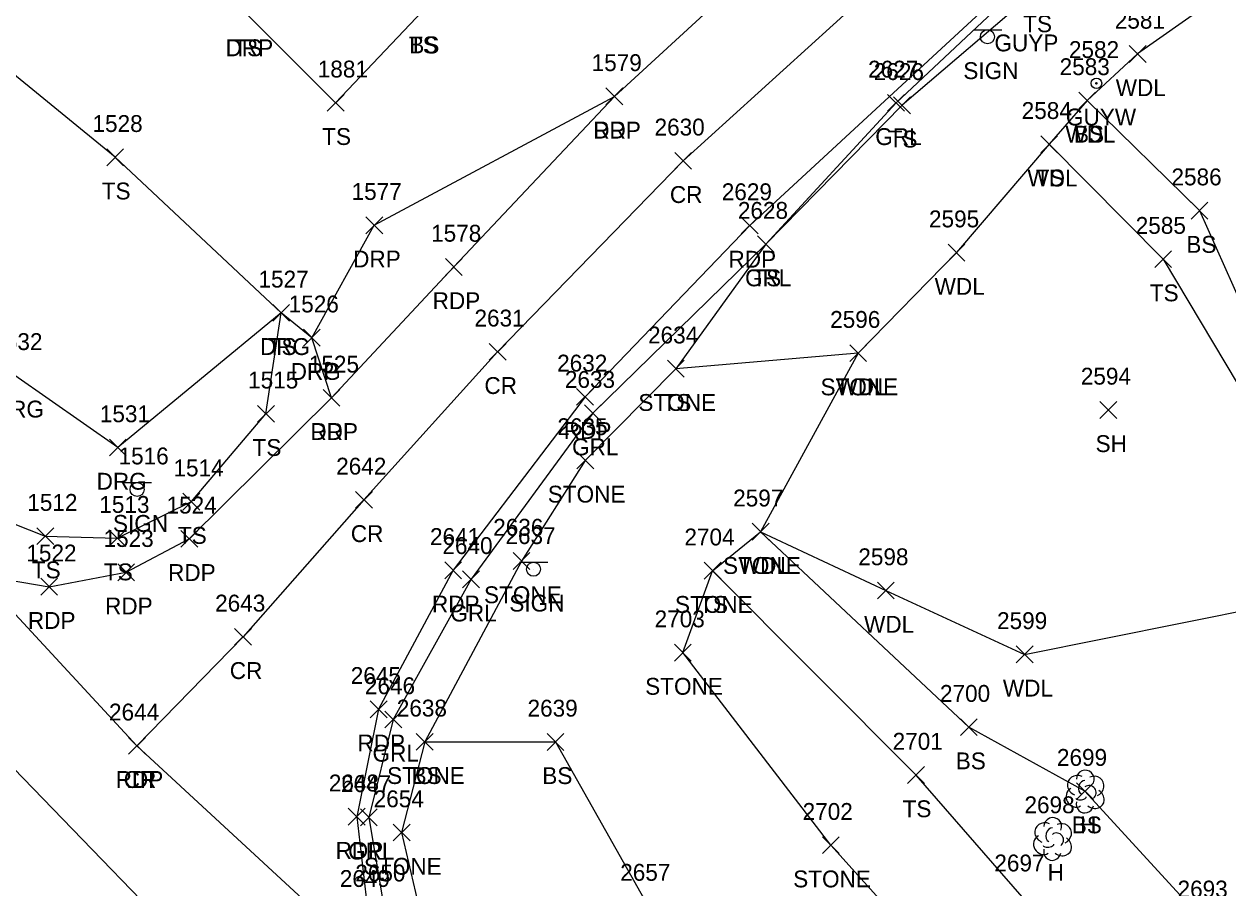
# Model space of a CAD drawing. Extents: x 1505656 to 1508446, y 700805 to 703031.
# Drawn here: x 1506456 to 1506598.8, y 701992.1 to 702094.5 of the extents above; entities that cross this region are included whole.
import ezdxf

# ---------------------------------------------------------------- set-up
doc = ezdxf.new("R2010")
doc.units = 0
for name, color, linetype in [('L_A', 7, 'Continuous'), ('L_I', 7, 'Continuous'), ('L_TIC', 7, 'Continuous'), ('LASF', 7, 'Continuous'), ('LAWA', 7, 'Continuous'), ('LELB', 7, 'Continuous'), ('LTD', 7, 'Continuous'), ('P_A', 7, 'Continuous'), ('P_I', 7, 'Continuous'), ('P_TIC', 7, 'Continuous'), ('PET', 7, 'Continuous'), ('PRC', 7, 'Continuous'), ('R_A', 7, 'Continuous'), ('R_I', 7, 'Continuous'), ('R_TIC', 7, 'Continuous'), ('RDG', 7, 'Continuous'), ('RDP', 7, 'Continuous'), ('RGR', 7, 'Continuous'), ('S_A', 7, 'Continuous'), ('S_I', 7, 'Continuous'), ('SSGN', 7, 'Continuous'), ('U_A', 7, 'Continuous'), ('U_I', 7, 'Continuous'), ('UPGW', 7, 'Continuous')]:
    doc.layers.add(name, color=color, linetype=linetype)

msp = doc.modelspace()

# ---------------------------------------------------------------- linework, layer by layer
at = {"layer": 'L_TIC'}
for points in [[(1506587.06, 702089.95), (1506589.06, 702091.95)], [(1506589.06, 702089.95), (1506587.06, 702091.95)], [(1506491.98, 702084.16), (1506493.98, 702086.16)], [(1506493.98, 702084.16), (1506491.98, 702086.16)], [(1506559.14, 702083.86), (1506561.14, 702085.86)], [(1506561.14, 702083.86), (1506559.14, 702085.86)], [(1506581.08, 702084.44), (1506583.08, 702086.44)], [(1506583.08, 702084.44), (1506581.08, 702086.44)], [(1506581.08, 702084.44), (1506583.08, 702086.44)], [(1506583.08, 702084.44), (1506581.08, 702086.44)], [(1506576.58, 702079.24), (1506578.58, 702081.24)], [(1506578.58, 702079.24), (1506576.58, 702081.24)], [(1506576.58, 702079.24), (1506578.58, 702081.24)], [(1506578.58, 702079.24), (1506576.58, 702081.24)], [(1506465.84, 702077.7), (1506467.84, 702079.7)], [(1506467.84, 702077.7), (1506465.84, 702079.7)], [(1506594.4, 702071.37), (1506596.4, 702073.37)], [(1506596.4, 702071.37), (1506594.4, 702073.37)], [(1506542.98, 702067.4), (1506544.98, 702069.4)], [(1506544.98, 702067.4), (1506542.98, 702069.4)], [(1506565.59, 702066.39), (1506567.59, 702068.39)], [(1506567.59, 702066.39), (1506565.59, 702068.39)], [(1506590.1, 702065.62), (1506592.1, 702067.62)], [(1506592.1, 702065.62), (1506590.1, 702067.62)], [(1506485.52, 702059.25), (1506487.52, 702061.25)], [(1506487.52, 702059.25), (1506485.52, 702061.25)], [(1506553.93, 702054.47), (1506555.93, 702056.47)], [(1506555.93, 702054.47), (1506553.93, 702056.47)], [(1506553.93, 702054.47), (1506555.93, 702056.47)], [(1506555.93, 702054.47), (1506553.93, 702056.47)], [(1506532.32, 702052.62), (1506534.32, 702054.62)], [(1506534.32, 702052.62), (1506532.32, 702054.62)], [(1506532.32, 702052.62), (1506534.32, 702054.62)], [(1506534.32, 702052.62), (1506532.32, 702054.62)], [(1506583.59, 702047.74), (1506585.59, 702049.74)], [(1506585.59, 702047.74), (1506583.59, 702049.74)], [(1506483.72, 702047.28), (1506485.72, 702049.28)], [(1506485.72, 702047.28), (1506483.72, 702049.28)], [(1506521.58, 702041.75), (1506523.58, 702043.75)], [(1506523.58, 702041.75), (1506521.58, 702043.75)], [(1506474.87, 702036.86), (1506476.87, 702038.86)], [(1506476.87, 702036.86), (1506474.87, 702038.86)], [(1506457.55, 702032.77), (1506459.55, 702034.77)], [(1506459.55, 702032.77), (1506457.55, 702034.77)], [(1506466.09, 702032.53), (1506468.09, 702034.53)], [(1506468.09, 702032.53), (1506466.09, 702034.53)], [(1506542.37, 702033.29), (1506544.37, 702035.29)], [(1506544.37, 702033.29), (1506542.37, 702035.29)], [(1506542.37, 702033.29), (1506544.37, 702035.29)], [(1506544.37, 702033.29), (1506542.37, 702035.29)], [(1506514.02, 702029.82), (1506516.02, 702031.82)], [(1506516.02, 702029.82), (1506514.02, 702031.82)], [(1506536.67, 702028.67), (1506538.67, 702030.67)], [(1506538.67, 702028.67), (1506536.67, 702030.67)], [(1506536.67, 702028.67), (1506538.67, 702030.67)], [(1506538.67, 702028.67), (1506536.67, 702030.67)], [(1506557.21, 702026.32), (1506559.21, 702028.32)], [(1506559.21, 702026.32), (1506557.21, 702028.32)], [(1506533.14, 702018.96), (1506535.14, 702020.96)], [(1506535.14, 702018.96), (1506533.14, 702020.96)], [(1506573.67, 702018.75), (1506575.67, 702020.75)], [(1506575.67, 702018.75), (1506573.67, 702020.75)], [(1506567.06, 702010.12), (1506569.06, 702012.12)], [(1506569.06, 702010.12), (1506567.06, 702012.12)], [(1506502.54, 702008.38), (1506504.54, 702010.38)], [(1506504.54, 702008.38), (1506502.54, 702010.38)], [(1506502.54, 702008.38), (1506504.54, 702010.38)], [(1506504.54, 702008.38), (1506502.54, 702010.38)], [(1506518.04, 702008.37), (1506520.04, 702010.37)], [(1506520.04, 702008.37), (1506518.04, 702010.37)], [(1506560.8, 702004.44), (1506562.8, 702006.44)], [(1506562.8, 702004.44), (1506560.8, 702006.44)], [(1506580.82, 702002.53), (1506582.82, 702004.53)], [(1506582.82, 702002.53), (1506580.82, 702004.53)], [(1506499.8, 701997.62), (1506501.8, 701999.62)], [(1506501.8, 701997.62), (1506499.8, 701999.62)], [(1506550.69, 701996.12), (1506552.69, 701998.12)], [(1506552.69, 701996.12), (1506550.69, 701998.12)]]:
    msp.add_lwpolyline(points, dxfattribs=at)
at = {"layer": 'LASF'}
msp.add_lwpolyline([(1506554.93, 702055.47), (1506533.32, 702053.62), (1506522.58, 702042.75), (1506515.02, 702030.82), (1506503.54, 702009.38), (1506500.8, 701998.62), (1506503.55, 701986.78), (1506510.72, 701977.95), (1506534.72, 701955.65), (1506561.04, 701933.91), (1506571.19, 701927.29), (1506589.93, 701923.57), (1506590.87, 701938.5), (1506603.25, 701948.78), (1506591.72, 701965.43), (1506580.31, 701969.88), (1506567.14, 701979.97), (1506551.69, 701997.12), (1506534.14, 702019.96), (1506537.67, 702029.67)], dxfattribs=at)
at = {"layer": 'LAWA'}
msp.add_lwpolyline([(1506617.58, 702111.72), (1506588.06, 702090.95), (1506582.08, 702085.44), (1506577.58, 702080.24), (1506566.59, 702067.39), (1506554.93, 702055.47), (1506543.37, 702034.29), (1506558.21, 702027.32), (1506574.67, 702019.75), (1506603.01, 702025.44), (1506612.09, 702030.5), (1506636.56, 702040.87), (1506640.32, 702037.6), (1506653.19, 702033.3), (1506657.1, 702032.37), (1506674.21, 702020.04), (1506706.92, 702008.69), (1506735.84, 701998.22), (1506771.1, 702010.93), (1506797.81, 702003.57), (1506818.86, 701997.97), (1506844.37, 702035.94)], dxfattribs=at)
at = {"layer": 'LELB'}
for points in [[(1506156.37, 702446.43), (1506184.16, 702403.93), (1506208.77, 702367.29), (1506232.27, 702331.6), (1506257.88, 702293.76), (1506284.65, 702254.18), (1506307.32, 702222.26), (1506327.16, 702194.17), (1506337.75, 702176.5), (1506365.45, 702137.46), (1506385.38, 702110.7), (1506412.37, 702077.53), (1506428.22, 702062.69), (1506438.31, 702049.85), (1506449, 702037.53), (1506458.55, 702033.77), (1506467.09, 702033.53), (1506475.87, 702037.86), (1506484.72, 702048.28), (1506486.52, 702060.25), (1506466.84, 702078.7), (1506445.77, 702095.89), (1506422.62, 702113.54), (1506407.81, 702126.82)], [(1506814.99, 702290.57), (1506813.87, 702286.06), (1506807.84, 702280.49), (1506793.11, 702270.17), (1506781.64, 702259.55), (1506767.7, 702238.11), (1506757.49, 702229.1), (1506750.34, 702222.94), (1506731.66, 702216.02), (1506705.21, 702198.67), (1506682.75, 702182.36), (1506672.52, 702174.64), (1506641.22, 702149.14), (1506609.17, 702121.88), (1506576.09, 702098.53), (1506560.14, 702084.86), (1506543.98, 702068.4), (1506533.32, 702053.62)], [(1506482.44, 702095.68), (1506492.98, 702085.16), (1506503.26, 702096.02), (1506516.21, 702113.46), (1506529.58, 702126.97)], [(1506582.08, 702085.44), (1506595.4, 702072.37), (1506606.26, 702048.04), (1506612.09, 702030.5)], [(1506577.58, 702080.24), (1506591.1, 702066.62), (1506604.39, 702044.36), (1506603.01, 702025.44)], [(1506537.67, 702029.67), (1506543.37, 702034.29)], [(1506568.06, 702011.12), (1506543.37, 702034.29)], [(1506591.72, 701965.43), (1506591.8, 701977.01), (1506586.36, 701985.5), (1506574.39, 701991.01), (1506561.8, 702005.44), (1506537.67, 702029.67)], [(1506591.8, 701977.01), (1506596.11, 701987.92), (1506581.82, 702003.53), (1506568.06, 702011.12)], [(1506503.54, 702009.38), (1506519.04, 702009.37), (1506530.02, 701989.9), (1506548.63, 701970.31), (1506570.05, 701955.05), (1506590.87, 701938.5), (1506605.94, 701922.42), (1506628.15, 701903.65)]]:
    msp.add_lwpolyline(points, dxfattribs=at)
at = {"layer": 'LTD'}
for p, q in [((1506581.82, 702003.53), (1506581.82, 702003.53)), ((1506581.82, 702003.53), (1506581.82, 702003.53)), ((1506577.96, 701997.91), (1506577.96, 701997.91)), ((1506577.96, 701997.91), (1506577.96, 701997.91))]:
    msp.add_line(p, q, dxfattribs=at)
for centre in [(1506581.86, 702004.96), (1506578.01, 701999.34)]:
    msp.add_arc(centre, 1.05, 335.5272, 180.9563, dxfattribs=at)
for centre, major_axis, ratio, start_param, end_param in [((1506581.03, 702004.19), (1.21, -0.51), 0.895232, 1.570796, 4.712389), ((1506582.86, 702004.11), (-1.14, -0.48), 0.949671, 1.570796, 4.712389), ((1506581.61, 702003.99), (-0.208, -0.792), 0.645439, 3.141593, 6.283185), ((1506582.32, 702003.36), (-0.5, 0.667), 0.989748, 3.141593, 6.283185), ((1506580.73, 702002.82), (0.58, -1.04), 0.959034, 3.141593, 6.283185), ((1506581.36, 702002.78), (-0.625, -0.083), 0.423636, 0, 3.141593), ((1506582.82, 702002.69), (-1.09, 0.79), 0.841452, 1.570796, 4.712389), ((1506581.82, 702002.03), (0.26, 1.06), 0.942809, 1.570796, 4.712389), ((1506577.17, 701998.58), (1.21, -0.51), 0.895232, 1.570796, 4.712389), ((1506579, 701998.49), (-1.14, -0.48), 0.949671, 1.570796, 4.712389), ((1506577.75, 701998.37), (-0.208, -0.792), 0.645439, 3.141593, 6.283185), ((1506578.46, 701997.74), (-0.5, 0.667), 0.989748, 3.141593, 6.283185), ((1506576.88, 701997.2), (0.58, -1.04), 0.959034, 3.141593, 6.283185), ((1506577.5, 701997.16), (-0.625, -0.083), 0.423636, 0, 3.141593), ((1506578.96, 701997.08), (-1.09, 0.79), 0.841452, 1.570796, 4.712389), ((1506577.96, 701996.41), (0.26, 1.06), 0.942809, 1.570796, 4.712389)]:
    msp.add_ellipse(centre, major_axis=major_axis, ratio=ratio, start_param=start_param, end_param=end_param, dxfattribs=at)
at = {"layer": 'P_TIC'}
for points in [[(1506525.03, 702084.92), (1506527.03, 702086.92)], [(1506527.03, 702084.92), (1506525.03, 702086.92)], [(1506533.18, 702077.28), (1506535.18, 702079.28)], [(1506535.18, 702077.28), (1506533.18, 702079.28)], [(1506541.07, 702069.61), (1506543.07, 702071.61)], [(1506543.07, 702069.61), (1506541.07, 702071.61)], [(1506506, 702064.69), (1506508, 702066.69)], [(1506508, 702064.69), (1506506, 702066.69)], [(1506511.18, 702054.63), (1506513.18, 702056.63)], [(1506513.18, 702054.63), (1506511.18, 702056.63)], [(1506491.49, 702049.17), (1506493.49, 702051.17)], [(1506493.49, 702049.17), (1506491.49, 702051.17)], [(1506521.55, 702049.29), (1506523.55, 702051.29)], [(1506523.55, 702049.29), (1506521.55, 702051.29)], [(1506495.34, 702037.07), (1506497.34, 702039.07)], [(1506497.34, 702037.07), (1506495.34, 702039.07)], [(1506474.63, 702032.45), (1506476.63, 702034.45)], [(1506476.63, 702032.45), (1506474.63, 702034.45)], [(1506467.15, 702028.49), (1506469.15, 702030.49)], [(1506469.15, 702028.49), (1506467.15, 702030.49)], [(1506505.91, 702028.72), (1506507.91, 702030.72)], [(1506507.91, 702028.72), (1506505.91, 702030.72)], [(1506458.01, 702026.77), (1506460.01, 702028.77)], [(1506460.01, 702026.77), (1506458.01, 702028.77)], [(1506481, 702020.83), (1506483, 702022.83)], [(1506483, 702020.83), (1506481, 702022.83)], [(1506497.07, 702012.24), (1506499.07, 702014.24)], [(1506499.07, 702012.24), (1506497.07, 702014.24)], [(1506468.42, 702007.91), (1506470.42, 702009.91)], [(1506470.42, 702007.91), (1506468.42, 702009.91)], [(1506468.42, 702007.91), (1506470.42, 702009.91)], [(1506470.42, 702007.91), (1506468.42, 702009.91)], [(1506494.48, 701999.5), (1506496.48, 702001.5)], [(1506496.48, 701999.5), (1506494.48, 702001.5)]]:
    msp.add_lwpolyline(points, dxfattribs=at)
at = {"layer": 'PET'}
for points in [[(1506206.75, 702365.83), (1506229.99, 702330.47), (1506255.88, 702291.81), (1506281.67, 702252.74), (1506303.79, 702220.03), (1506334.98, 702175.13), (1506363.75, 702135.87), (1506383.85, 702109.99), (1506410.96, 702075.76), (1506431.3, 702052.09), (1506450.65, 702029.2), (1506469.42, 702008.91), (1506504.12, 701976.85), (1506522.63, 701959.5), (1506561.3, 701928.76), (1506582.88, 701911.4)], [(1506450.65, 702029.2), (1506459.01, 702027.77), (1506468.15, 702029.49), (1506475.63, 702033.45), (1506492.49, 702050.17), (1506507, 702065.69), (1506526.03, 702085.92), (1506543.4, 702101.89), (1506555.15, 702112.06), (1506575.48, 702129.8), (1506589.02, 702140.73), (1506620.87, 702167.68), (1506653.75, 702193.6), (1506674.56, 702208.99), (1506700.97, 702228.57), (1506728, 702249.61), (1506759.67, 702274.83), (1506793.4, 702301.37), (1506821.19, 702323.11), (1506840.12, 702337.4)], [(1506857.05, 702321.26), (1506820.83, 702294.67), (1506814.99, 702290.57), (1506777.85, 702262.75), (1506747.99, 702238.85), (1506725.92, 702221.9), (1506702.36, 702203.8), (1506679.15, 702185.98), (1506669.5, 702178.34), (1506637.66, 702153.48), (1506604.91, 702127), (1506574.06, 702100.19), (1506542.07, 702070.61), (1506522.55, 702050.29), (1506506.91, 702029.72), (1506498.07, 702013.24), (1506495.48, 702000.5), (1506496.78, 701989.17), (1506504.12, 701976.85)]]:
    msp.add_lwpolyline(points, dxfattribs=at)
at = {"layer": 'PRC'}
for points in [[(1506142.57, 702437.63), (1506170.3, 702395.03), (1506195.33, 702357.44), (1506218.4, 702322.54), (1506244.28, 702283.75), (1506270.3, 702244.37), (1506292.29, 702211.79), (1506323.24, 702166.95), (1506353.01, 702126.88), (1506372.6, 702101.67), (1506401.38, 702065.99), (1506421.32, 702042.83), (1506441.93, 702019.51), (1506492.04, 701967.72), (1506516.18, 701946.54), (1506548.2, 701918.65), (1506563.79, 701905.33), (1506579.68, 701887.67), (1506594.04, 701864.96), (1506598.48, 701853.29), (1506603.08, 701837.54)], [(1507099.79, 702434.29), (1507054.12, 702415.31), (1507012.5, 702399.89), (1506976.2, 702386.69), (1506932.66, 702370.41), (1506907.47, 702359.22), (1506868.1, 702338.86), (1506842.67, 702323.4), (1506809.9, 702300.17), (1506770.28, 702269.35), (1506742.25, 702247.51), (1506720.16, 702229.85), (1506696, 702211.38), (1506672.48, 702193.19), (1506662.62, 702185.62), (1506629.64, 702159.4), (1506597.85, 702133.73), (1506566.79, 702107.87), (1506534.18, 702078.28), (1506512.18, 702055.63), (1506496.34, 702038.07), (1506482, 702021.83), (1506469.42, 702008.91)]]:
    msp.add_lwpolyline(points, dxfattribs=at)
at = {"layer": 'R_TIC'}
for points in [[(1506525.03, 702084.92), (1506527.03, 702086.92)], [(1506527.03, 702084.92), (1506525.03, 702086.92)], [(1506558.42, 702084.15), (1506560.42, 702086.15)], [(1506560.42, 702084.15), (1506558.42, 702086.15)], [(1506496.56, 702069.64), (1506498.56, 702071.64)], [(1506498.56, 702069.64), (1506496.56, 702071.64)], [(1506542.98, 702067.4), (1506544.98, 702069.4)], [(1506544.98, 702067.4), (1506542.98, 702069.4)], [(1506485.52, 702059.25), (1506487.52, 702061.25)], [(1506487.52, 702059.25), (1506485.52, 702061.25)], [(1506489.16, 702056.3), (1506491.16, 702058.3)], [(1506491.16, 702056.3), (1506489.16, 702058.3)], [(1506489.16, 702056.3), (1506491.16, 702058.3)], [(1506491.16, 702056.3), (1506489.16, 702058.3)], [(1506491.49, 702049.17), (1506493.49, 702051.17)], [(1506493.49, 702049.17), (1506491.49, 702051.17)], [(1506522.47, 702047.35), (1506524.47, 702049.35)], [(1506524.47, 702047.35), (1506522.47, 702049.35)], [(1506466.15, 702043.28), (1506468.15, 702045.28)], [(1506468.15, 702043.28), (1506466.15, 702045.28)], [(1506508.04, 702027.65), (1506510.04, 702029.65)], [(1506510.04, 702027.65), (1506508.04, 702029.65)], [(1506498.81, 702011.03), (1506500.81, 702013.03)], [(1506500.81, 702011.03), (1506498.81, 702013.03)], [(1506495.91, 701999.42), (1506497.91, 702001.42)], [(1506497.91, 701999.42), (1506495.91, 702001.42)]]:
    msp.add_lwpolyline(points, dxfattribs=at)
at = {"layer": 'RDG'}
msp.add_lwpolyline([(1506490.16, 702057.3), (1506486.52, 702060.25), (1506467.15, 702044.28), (1506454.96, 702052.84)], dxfattribs=at)
at = {"layer": 'RDP'}
msp.add_lwpolyline([(1506492.49, 702050.17), (1506490.16, 702057.3), (1506497.56, 702070.64), (1506526.03, 702085.92)], dxfattribs=at)
at = {"layer": 'RGR'}
msp.add_lwpolyline([(1506752.79, 702233.09), (1506727.8, 702219.94), (1506703.59, 702201.8), (1506680.27, 702184.69), (1506670.61, 702177.25), (1506638.82, 702152.4), (1506605.75, 702125.7), (1506574.75, 702099.53), (1506559.42, 702085.15), (1506543.98, 702068.4), (1506523.47, 702048.35), (1506509.04, 702028.65), (1506499.81, 702012.03), (1506496.91, 702000.42), (1506498.7, 701989.82), (1506504.87, 701977.79), (1506523.25, 701960.02), (1506561.6, 701930.02), (1506583.7, 701912.41)], dxfattribs=at)
at = {"layer": 'SSGN'}
for p, q in [((1506568.62, 702093.82), (1506571.95, 702093.82)), ((1506570.26, 702092.99), (1506570.26, 702092.99)), ((1506467.79, 702040.14), (1506471.13, 702040.14)), ((1506469.44, 702039.3), (1506469.44, 702039.3)), ((1506514.79, 702030.68), (1506518.12, 702030.68)), ((1506516.44, 702029.85), (1506516.44, 702029.85))]:
    msp.add_line(p, q, dxfattribs=at)
for centre in [(1506570.26, 702092.99), (1506469.44, 702039.3), (1506516.44, 702029.85)]:
    msp.add_circle(centre, 0.833, dxfattribs=at)
at = {"layer": 'UPGW'}
for radius in [0.625, 0.0833]:
    msp.add_circle((1506583.18, 702087.47), radius, dxfattribs=at)

# ---------------------------------------------------------------- texts
at = {"layer": 'L_A'}
for s, p in [('TS', (1506574.5, 702093.53)), ('TS', (1506480.85, 702090.68)), ('TS', (1506501.67, 702091.02)), ('BS', (1506501.71, 702091.02)), ('WDL', (1506585.47, 702085.95)), ('TS', (1506491.39, 702080.16)), ('TS', (1506558.55, 702079.86)), ('WDL', (1506579.5, 702080.44)), ('BS', (1506580.52, 702080.44)), ('WDL', (1506575, 702075.24)), ('TS', (1506575.99, 702075.24)), ('TS', (1506465.25, 702073.7)), ('BS', (1506593.84, 702067.37)), ('TS', (1506542.39, 702063.4)), ('WDL', (1506564, 702062.39)), ('TS', (1506589.51, 702061.62)), ('TS', (1506484.93, 702055.25)), ('STONE', (1506550.47, 702050.47)), ('WDL', (1506552.35, 702050.47)), ('STONE', (1506528.87, 702048.62)), ('TS', (1506531.73, 702048.62)), ('SH', (1506583.08, 702043.74)), ('TS', (1506483.13, 702043.28)), ('STONE', (1506518.13, 702037.75)), ('TS', (1506474.28, 702032.86)), ('STONE', (1506538.91, 702029.29)), ('WDL', (1506540.78, 702029.29)), ('TS', (1506456.96, 702028.77)), ('TS', (1506465.5, 702028.53)), ('STONE', (1506510.57, 702025.82)), ('STONE', (1506533.21, 702024.67)), ('TS', (1506536.08, 702024.67)), ('WDL', (1506555.63, 702022.32)), ('STONE', (1506529.68, 702014.96)), ('WDL', (1506572.09, 702014.75)), ('BS', (1506566.5, 702006.12)), ('STONE', (1506499.08, 702004.38)), ('BS', (1506501.98, 702004.38)), ('BS', (1506517.48, 702004.37)), ('TS', (1506560.2, 702000.44)), ('BS', (1506580.26, 701998.53)), ('H', (1506581.25, 701998.53)), ('STONE', (1506496.34, 701993.62)), ('STONE', (1506547.23, 701992.12)), ('H', (1506577.39, 701992.91))]:
    msp.add_text(s, height=2, dxfattribs=at).set_placement(p)
at = {"layer": 'L_I'}
for s, p in [('2581', (1506585.36, 702093.95)), ('1881', (1506490.86, 702088.16)), ('2626', (1506556.78, 702087.86)), ('2583', (1506578.82, 702088.44)), ('2583', (1506578.82, 702088.44)), ('2584', (1506574.32, 702083.24)), ('2584', (1506574.32, 702083.24)), ('1528', (1506464.15, 702081.7)), ('2586', (1506592.08, 702075.37)), ('2628', (1506540.67, 702071.4)), ('2595', (1506563.33, 702070.39)), ('2585', (1506587.84, 702069.62)), ('1527', (1506483.83, 702063.25)), ('2596', (1506551.61, 702058.47)), ('2596', (1506551.61, 702058.47)), ('2634', (1506530.02, 702056.62)), ('2634', (1506530.02, 702056.62)), ('1515', (1506482.6, 702051.28)), ('2594', (1506581.33, 702051.74)), ('2635', (1506519.27, 702045.75)), ('1514', (1506473.75, 702040.86)), ('1512', (1506456.42, 702036.77)), ('1513', (1506464.96, 702036.53)), ('2597', (1506540.11, 702037.29)), ('2597', (1506540.11, 702037.29)), ('2636', (1506511.66, 702033.82)), ('2704', (1506534.33, 702032.67)), ('2704', (1506534.33, 702032.67)), ('2598', (1506554.95, 702030.32)), ('2703', (1506530.8, 702022.96)), ('2599', (1506571.4, 702022.75)), ('2700', (1506564.63, 702014.12)), ('2638', (1506500.23, 702012.38)), ('2638', (1506500.23, 702012.38)), ('2639', (1506515.73, 702012.37)), ('2701', (1506559.02, 702008.44)), ('2699', (1506578.5, 702006.53)), ('2699', (1506578.5, 702006.53)), ('2654', (1506497.49, 702001.62)), ('2698', (1506574.65, 702000.91)), ('2702', (1506548.35, 702000.12)), ('2697', (1506571.08, 701994.01)), ('2657', (1506526.72, 701992.9)), ('2693', (1506592.8, 701990.92))]:
    msp.add_text(s, height=2, dxfattribs=at).set_placement(p)
at = {"layer": 'P_A'}
for s, p in [('RDP', (1506523.52, 702080.92)), ('CR', (1506532.61, 702073.28)), ('RDP', (1506539.56, 702065.61)), ('RDP', (1506504.48, 702060.69)), ('CR', (1506510.62, 702050.63)), ('RDP', (1506489.98, 702045.17)), ('RDP', (1506520.03, 702045.29)), ('CR', (1506494.78, 702033.07)), ('RDP', (1506473.11, 702028.45)), ('RDP', (1506465.64, 702024.49)), ('RDP', (1506504.4, 702024.72)), ('RDP', (1506456.49, 702022.77)), ('CR', (1506480.43, 702016.83)), ('RDP', (1506495.56, 702008.24)), ('RDP', (1506466.9, 702003.91)), ('CR', (1506467.85, 702003.91)), ('RDP', (1506492.97, 701995.5))]:
    msp.add_text(s, height=2, dxfattribs=at).set_placement(p)
at = {"layer": 'P_I'}
for s, p in [('1579', (1506523.33, 702088.92)), ('2630', (1506530.79, 702081.28)), ('2629', (1506538.76, 702073.61)), ('1578', (1506504.3, 702068.69)), ('2631', (1506509.44, 702058.63)), ('1525', (1506489.8, 702053.17)), ('2632', (1506519.24, 702053.29)), ('2642', (1506493.04, 702041.07)), ('1524', (1506472.93, 702036.45)), ('1523', (1506465.46, 702032.49)), ('2641', (1506504.17, 702032.72)), ('1522', (1506456.31, 702030.77)), ('2643', (1506478.69, 702024.83)), ('2645', (1506494.77, 702016.24)), ('2644', (1506466.11, 702011.91)), ('2644', (1506466.11, 702011.91)), ('2648', (1506492.17, 702003.5)), ('2649', (1506493.47, 701992.17))]:
    msp.add_text(s, height=2, dxfattribs=at).set_placement(p)
at = {"layer": 'R_A'}
for s, p in [('DRP', (1506479.93, 702090.68)), ('DRP', (1506523.52, 702080.92)), ('GRL', (1506556.96, 702080.15)), ('DRP', (1506495.05, 702065.64)), ('GRL', (1506541.52, 702063.4)), ('DRG', (1506484.01, 702055.25)), ('DRG', (1506487.65, 702052.3)), ('DRP', (1506487.65, 702052.3)), ('DRG', (1506452.45, 702047.84)), ('DRP', (1506489.98, 702045.17)), ('GRL', (1506521.01, 702043.35)), ('DRG', (1506464.64, 702039.28)), ('GRL', (1506506.58, 702023.65)), ('GRL', (1506497.35, 702007.03)), ('GRL', (1506494.46, 701995.42))]:
    msp.add_text(s, height=2, dxfattribs=at).set_placement(p)
at = {"layer": 'R_I'}
for s, p in [('1579', (1506523.33, 702088.92)), ('2627', (1506556.11, 702088.15)), ('1577', (1506494.87, 702073.64)), ('2628', (1506540.67, 702071.4)), ('1527', (1506483.83, 702063.25)), ('1526', (1506487.41, 702060.3)), ('1526', (1506487.41, 702060.3)), ('1532', (1506452.27, 702055.84)), ('1525', (1506489.8, 702053.17)), ('2633', (1506520.16, 702051.35)), ('1531', (1506465.02, 702047.28)), ('2640', (1506505.64, 702031.65)), ('2646', (1506496.45, 702015.03)), ('2647', (1506493.61, 702003.42)), ('2650', (1506495.31, 701992.82))]:
    msp.add_text(s, height=2, dxfattribs=at).set_placement(p)
at = {"layer": 'S_A'}
for p in [(1506567.4, 702087.97), (1506466.58, 702034.28), (1506513.57, 702024.83)]:
    msp.add_text('SIGN', height=2, dxfattribs=at).set_placement(p)
at = {"layer": 'S_I'}
for s, p in [('1516', (1506467.24, 702042.28)), ('2637', (1506513.11, 702032.83))]:
    msp.add_text(s, height=2, dxfattribs=at).set_placement(p)
at = {"layer": 'U_A'}
for s, p in [('GUYP', (1506571.09, 702091.26)), ('GUYW', (1506579.57, 702082.47))]:
    msp.add_text(s, height=2, dxfattribs=at).set_placement(p)
at = {"layer": 'U_I'}
msp.add_text('2582', height=2, dxfattribs=at).set_placement((1506579.92, 702090.47))

doc.saveas('drawing.dxf')
